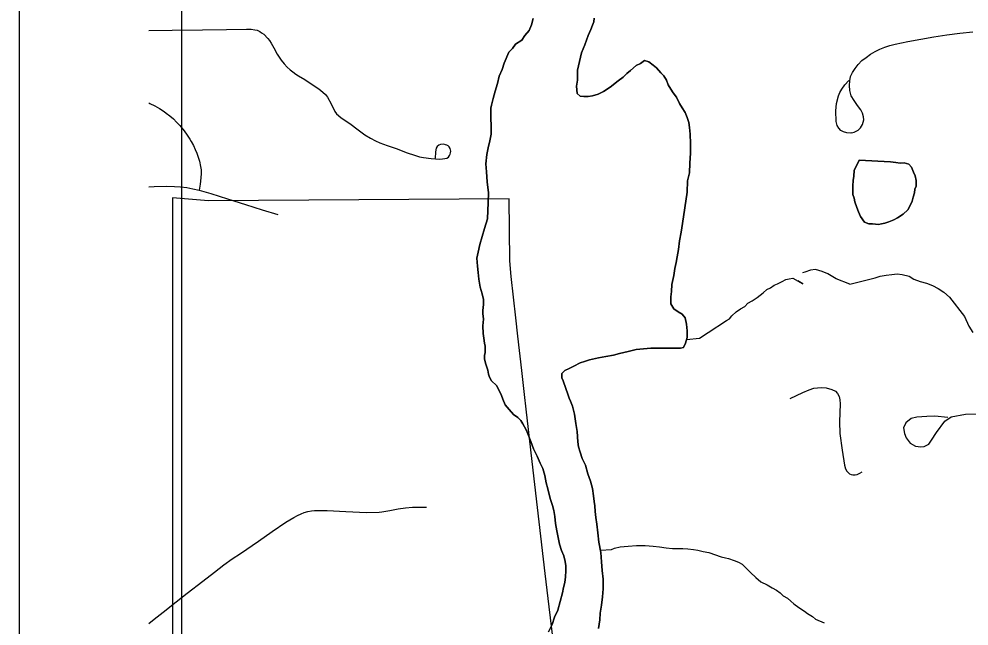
# Model space of a CAD drawing. Extents: x -11.4 to 84.1, y 11.1 to 59.
# Drawn here: x 26.165 to 26.751, y 42.357 to 42.731 of the extents above; entities that cross this region are included whole.
import ezdxf

# ---------------------------------------------------------------- set-up
doc = ezdxf.new("R2010")
doc.units = 0
for name, color, linetype in [('GM_X_City_Street', 7, 'Continuous'), ('GM_X_Corporation', 7, 'Continuous'), ('GM_X_Major_River', 7, 'Continuous'), ('GM_X_Minor_Lake', 7, 'Continuous'), ('GM_X_Minor_River', 7, 'Continuous'), ('GM_X_Township_Road', 7, 'Continuous'), ('SH_Data', 7, 'Continuous')]:
    doc.layers.add(name, color=color, linetype=linetype)

msp = doc.modelspace()

# ---------------------------------------------------------------- linework, layer by layer
at = {"layer": 'GM_X_City_Street'}
for points in [[(26.2454, 42.72429), (26.25965, 42.72445), (26.27839, 42.72477), (26.29335, 42.72502), (26.30568, 42.72523), (26.30846, 42.72508), (26.31064, 42.72481), (26.3121, 42.72447), (26.31375, 42.72379), (26.31489, 42.72295), (26.31622, 42.72204), (26.31883, 42.71947), (26.31978, 42.71817), (26.32079, 42.71654), (26.32235, 42.7136), (26.3245, 42.70978), (26.32692, 42.70607), (26.32872, 42.70371), (26.33062, 42.70166), (26.33243, 42.70004), (26.33414, 42.69881), (26.33607, 42.69746), (26.33769, 42.69626), (26.34149, 42.69403), (26.34613, 42.69096), (26.35011, 42.68839), (26.35271, 42.6862), (26.35425, 42.68474), (26.35564, 42.68316), (26.35778, 42.67911), (26.36009, 42.67436), (26.36102, 42.67296), (26.36223, 42.67184), (26.36393, 42.6705), (26.36922, 42.66685), (26.37436, 42.66291), (26.37862, 42.6599), (26.38207, 42.65795), (26.38508, 42.65625), (26.38774, 42.65504), (26.39243, 42.6533), (26.39786, 42.6514), (26.40474, 42.64888), (26.40928, 42.64727), (26.41222, 42.64639), (26.41483, 42.64583), (26.41946, 42.64528), (26.42481, 42.64496), (26.42656, 42.64503), (26.42797, 42.64524), (26.42909, 42.64558), (26.43012, 42.64621), (26.43088, 42.64716), (26.43128, 42.64792), (26.43146, 42.64874), (26.43155, 42.64984), (26.43147, 42.65062), (26.43116, 42.65153), (26.43054, 42.65246), (26.42999, 42.65305), (26.42917, 42.65356), (26.42838, 42.65384), (26.42727, 42.65407), (26.42523, 42.65391), (26.42418, 42.65355), (26.42319, 42.65277), (26.42262, 42.65178), (26.42233, 42.65064), (26.4221, 42.64916), (26.42198, 42.6456)], [(26.67889, 42.66124), (26.67781, 42.66104), (26.67573, 42.66119), (26.67379, 42.66168), (26.67221, 42.66267), (26.67087, 42.66406), (26.66989, 42.66559), (26.66924, 42.66807), (26.66895, 42.6747), (26.6695, 42.67929), (26.67059, 42.68392), (26.67152, 42.68607), (26.67271, 42.68816), (26.67458, 42.69078), (26.67711, 42.69349)], [(26.2454, 42.67962), (26.24604, 42.67933), (26.24903, 42.67778), (26.25193, 42.67609), (26.25475, 42.67427), (26.25612, 42.67331), (26.25837, 42.67161), (26.2605, 42.66977), (26.26252, 42.6678), (26.26442, 42.66572), (26.26532, 42.66463), (26.26716, 42.66229), (26.26899, 42.65976), (26.27069, 42.65714), (26.27148, 42.65579), (26.27287, 42.65328), (26.27401, 42.65094), (26.275, 42.64853), (26.27586, 42.64607), (26.27657, 42.64357), (26.27728, 42.64033), (26.27753, 42.63833), (26.2776, 42.63598), (26.27745, 42.63331), (26.27696, 42.62954), (26.27631, 42.62583)], [(26.2454, 42.62783), (26.24873, 42.62811), (26.25643, 42.62826), (26.26116, 42.6281), (26.26479, 42.6278), (26.26881, 42.62734), (26.27245, 42.62666), (26.27631, 42.62583)], [(26.27631, 42.62583), (26.28359, 42.62371), (26.29396, 42.62043), (26.30496, 42.61695), (26.31531, 42.61368), (26.32481, 42.61067)], [(26.64086, 42.49721), (26.64862, 42.50074), (26.65267, 42.50247), (26.6554, 42.50347), (26.65763, 42.50379), (26.66035, 42.50388), (26.66316, 42.50363), (26.66654, 42.50276), (26.66885, 42.50164), (26.67012, 42.50029), (26.671, 42.49838), (26.67148, 42.49639), (26.67171, 42.49376), (26.67123, 42.48269), (26.67155, 42.4756), (26.67299, 42.46517), (26.6743, 42.45603), (26.67499, 42.45377), (26.6758, 42.45223), (26.67745, 42.45061), (26.67849, 42.4502), (26.67952, 42.45003), (26.68097, 42.44995), (26.68228, 42.45016), (26.68393, 42.45101), (26.68518, 42.45181)], [(26.2454, 42.35825), (26.24867, 42.36099), (26.25413, 42.36522), (26.26227, 42.37155), (26.26907, 42.37687), (26.27861, 42.38435), (26.28578, 42.38997), (26.29168, 42.39445), (26.2968, 42.39809), (26.30179, 42.40148), (26.31295, 42.40913), (26.32145, 42.41496), (26.32984, 42.42071), (26.33484, 42.42373), (26.33699, 42.42491), (26.33934, 42.42601), (26.34125, 42.4267), (26.34347, 42.42731), (26.34575, 42.42774), (26.34748, 42.42793), (26.3492, 42.42805), (26.35542, 42.42789), (26.36684, 42.42734), (26.37957, 42.42673), (26.38739, 42.42696), (26.38895, 42.42714), (26.39392, 42.4279), (26.39921, 42.42891), (26.40364, 42.42965), (26.408, 42.43005), (26.41184, 42.43014), (26.4166, 42.43004)]]:
    msp.add_lwpolyline(points, dxfattribs=at)
at = {"layer": 'GM_X_Corporation'}
for p, q in [((26.26551, 43.78252), (26.26551, 42.05419)), ((26.25991, 42.62093), (26.25991, 41.86368))]:
    msp.add_line(p, q, dxfattribs=at)
msp.add_lwpolyline([(26.4955, 42.34113), (26.48978, 42.38917), (26.48247, 42.45298), (26.47808, 42.49059), (26.47704, 42.49961), (26.47532, 42.51435), (26.47294, 42.53558), (26.47161, 42.54685), (26.46878, 42.57249), (26.46801, 42.5821), (26.46754, 42.62048), (26.28223, 42.61909), (26.25991, 42.62093)], dxfattribs=at)
at = {"layer": 'GM_X_Major_River'}
for points in [[(26.48243, 42.73163), (26.48133, 42.72782), (26.47983, 42.72438), (26.4772, 42.72132), (26.47533, 42.71827), (26.47154, 42.71596), (26.46967, 42.71328), (26.4674, 42.71098), (26.46443, 42.70411), (26.46332, 42.7003), (26.46145, 42.6961), (26.46036, 42.69153), (26.45887, 42.68695), (26.45777, 42.68238), (26.45667, 42.67818), (26.45631, 42.67628), (26.45633, 42.674), (26.45635, 42.67171), (26.45637, 42.66905), (26.45639, 42.66677), (26.45642, 42.66372), (26.45645, 42.6603), (26.45573, 42.65611), (26.45462, 42.65191), (26.4539, 42.64772), (26.45319, 42.64201), (26.45362, 42.63707), (26.45405, 42.63098), (26.45487, 42.62414), (26.45455, 42.61804), (26.45426, 42.60815), (26.45241, 42.60205), (26.45093, 42.59709), (26.44946, 42.59213), (26.44836, 42.58756), (26.44763, 42.58375), (26.44805, 42.57881), (26.44847, 42.575), (26.44889, 42.57082), (26.44969, 42.56588), (26.45087, 42.5617), (26.45166, 42.55828), (26.45169, 42.55524), (26.45134, 42.55143), (26.45136, 42.54952), (26.45177, 42.5461), (26.45143, 42.54191), (26.45147, 42.53735), (26.45188, 42.53431), (26.45228, 42.53127), (26.45268, 42.52936), (26.4527, 42.52746), (26.45272, 42.52556), (26.45235, 42.52366), (26.45237, 42.52137), (26.45316, 42.51833), (26.45433, 42.51453), (26.45474, 42.51225), (26.45551, 42.51036), (26.45668, 42.50808), (26.45974, 42.50506), (26.46168, 42.50164), (26.46284, 42.49899), (26.46362, 42.49671), (26.46517, 42.4933), (26.46748, 42.49027), (26.47017, 42.48724), (26.47285, 42.48535), (26.47477, 42.48346), (26.47593, 42.48157), (26.47708, 42.47967), (26.47824, 42.4774), (26.47941, 42.47436), (26.48097, 42.47056), (26.48253, 42.46601), (26.48485, 42.46146), (26.48679, 42.45728), (26.48834, 42.45387), (26.48952, 42.44969), (26.49032, 42.44513), (26.4915, 42.44133), (26.49229, 42.43791), (26.49308, 42.43487), (26.49425, 42.43108), (26.49504, 42.42804), (26.49583, 42.42424), (26.49625, 42.42005), (26.49705, 42.41549), (26.49785, 42.41131)], [(26.49785, 42.41131), (26.49705, 42.41549), (26.49625, 42.42005), (26.49583, 42.42424), (26.49504, 42.42804), (26.49425, 42.43108), (26.49308, 42.43487), (26.49229, 42.43791), (26.4915, 42.44133), (26.49032, 42.44513), (26.48952, 42.44969), (26.48834, 42.45387), (26.48679, 42.45728), (26.48485, 42.46146), (26.48253, 42.46601), (26.48097, 42.47056), (26.47941, 42.47436), (26.47824, 42.4774), (26.47708, 42.47967), (26.47593, 42.48157), (26.47477, 42.48346), (26.47285, 42.48535), (26.47017, 42.48724), (26.46748, 42.49027), (26.46517, 42.4933), (26.46362, 42.49671), (26.46284, 42.49899), (26.46168, 42.50164), (26.45974, 42.50506), (26.45668, 42.50808), (26.45551, 42.51036), (26.45474, 42.51225), (26.45433, 42.51453), (26.45316, 42.51833), (26.45237, 42.52137), (26.45235, 42.52366), (26.45272, 42.52556), (26.4527, 42.52746), (26.45268, 42.52936), (26.45228, 42.53127), (26.45188, 42.53431), (26.45147, 42.53735), (26.45143, 42.54191), (26.45177, 42.5461), (26.45136, 42.54952), (26.45134, 42.55143), (26.45169, 42.55524), (26.45166, 42.55828), (26.45087, 42.5617), (26.44969, 42.56588), (26.44889, 42.57082), (26.44847, 42.575), (26.44805, 42.57881), (26.44763, 42.58375), (26.44836, 42.58756), (26.44946, 42.59213), (26.45093, 42.59709), (26.45241, 42.60205), (26.45426, 42.60815), (26.45455, 42.61804), (26.45487, 42.62414), (26.45405, 42.63098), (26.45362, 42.63707), (26.45319, 42.64201), (26.4539, 42.64772), (26.45462, 42.65191), (26.45573, 42.65611), (26.45645, 42.6603), (26.45642, 42.66372), (26.45639, 42.66677), (26.45637, 42.66905), (26.45635, 42.67171), (26.45633, 42.674), (26.45631, 42.67628), (26.45667, 42.67818), (26.45777, 42.68238), (26.45887, 42.68695), (26.46036, 42.69153), (26.46145, 42.6961), (26.46332, 42.7003), (26.46443, 42.70411), (26.4674, 42.71098), (26.46967, 42.71328), (26.47154, 42.71596), (26.47533, 42.71827), (26.4772, 42.72132), (26.47983, 42.72438), (26.48133, 42.72782), (26.48243, 42.73163)], [(26.54015, 42.69776), (26.5379, 42.69546), (26.53487, 42.69316), (26.52996, 42.68932), (26.5258, 42.68663), (26.5224, 42.68509), (26.51898, 42.68392), (26.51633, 42.68352), (26.51366, 42.68351), (26.51138, 42.68387), (26.50946, 42.68538), (26.50904, 42.68995), (26.50977, 42.69376), (26.50974, 42.6968), (26.50971, 42.69984), (26.51228, 42.71052), (26.51414, 42.71548), (26.51637, 42.7212), (26.51786, 42.72502), (26.51897, 42.72769), (26.51972, 42.72959), (26.52008, 42.73188)], [(26.52008, 42.73188), (26.51972, 42.72959), (26.51897, 42.72769), (26.51786, 42.72502), (26.51637, 42.7212), (26.51414, 42.71548), (26.51228, 42.71052), (26.50971, 42.69984), (26.50974, 42.6968), (26.50977, 42.69376), (26.50904, 42.68995), (26.50946, 42.68538), (26.51138, 42.68387), (26.51366, 42.68351), (26.51633, 42.68352), (26.51898, 42.68392), (26.5224, 42.68509), (26.5258, 42.68663), (26.52996, 42.68932), (26.53487, 42.69316), (26.5379, 42.69546), (26.54015, 42.69776)], [(26.52518, 42.37458), (26.52551, 42.37953), (26.52546, 42.38562), (26.52503, 42.39094), (26.5246, 42.39627), (26.52417, 42.40197), (26.52297, 42.40843), (26.52216, 42.41413), (26.52173, 42.41946), (26.52094, 42.42364), (26.52052, 42.42744), (26.52049, 42.43087), (26.52009, 42.43353), (26.51968, 42.43695), (26.51887, 42.44151), (26.51769, 42.44607), (26.51613, 42.45063), (26.51456, 42.45595), (26.51262, 42.46012), (26.51145, 42.46392), (26.51028, 42.46733), (26.50987, 42.47038), (26.50943, 42.47684), (26.50863, 42.48178), (26.50782, 42.48749), (26.50663, 42.49243), (26.50546, 42.49546), (26.50468, 42.49736), (26.50391, 42.49926), (26.50079, 42.50799), (26.50001, 42.50989), (26.49998, 42.51255), (26.50187, 42.51447), (26.50452, 42.51563), (26.50755, 42.51717), (26.51133, 42.51909), (26.51399, 42.51987), (26.51702, 42.52104), (26.52272, 42.52221), (26.52727, 42.52301), (26.53183, 42.5238), (26.53562, 42.52496), (26.54093, 42.52614), (26.54586, 42.52731), (26.55043, 42.52773), (26.55498, 42.52813), (26.55955, 42.52817), (26.56373, 42.52819), (26.56639, 42.52821), (26.56905, 42.52823), (26.57096, 42.52824), (26.57324, 42.52826), (26.57513, 42.52865), (26.57625, 42.53132), (26.57736, 42.53475), (26.57733, 42.53894), (26.5769, 42.54312), (26.57611, 42.54692), (26.57419, 42.54919), (26.57189, 42.5507), (26.56922, 42.55258), (26.56729, 42.55562), (26.56725, 42.5598), (26.5676, 42.56323), (26.56794, 42.56742), (26.56903, 42.57313), (26.56975, 42.57732), (26.57048, 42.58113), (26.57121, 42.58456), (26.57193, 42.58913), (26.57264, 42.59447), (26.57374, 42.5998), (26.57445, 42.60513), (26.57732, 42.62456), (26.57764, 42.63141), (26.57873, 42.63637), (26.57906, 42.64246), (26.57938, 42.64855), (26.57933, 42.65464), (26.57928, 42.66034), (26.57886, 42.66453), (26.57845, 42.66757), (26.57728, 42.67061), (26.57612, 42.67364), (26.57419, 42.67667), (26.57264, 42.67933), (26.57071, 42.68312), (26.56878, 42.68577), (26.56724, 42.68805), (26.5657, 42.6907), (26.56453, 42.69374), (26.56298, 42.69639), (26.56107, 42.69828), (26.55838, 42.70131), (26.55646, 42.70282), (26.55378, 42.70508), (26.55111, 42.70582), (26.54847, 42.70391), (26.54582, 42.70275), (26.54242, 42.69968), (26.54015, 42.69776)], [(26.54015, 42.69776), (26.54242, 42.69968), (26.54582, 42.70275), (26.54847, 42.70391), (26.55111, 42.70582), (26.55378, 42.70508), (26.55646, 42.70282), (26.55838, 42.70131), (26.56107, 42.69828), (26.56298, 42.69639), (26.56453, 42.69374), (26.5657, 42.6907), (26.56724, 42.68805), (26.56878, 42.68577), (26.57071, 42.68312), (26.57264, 42.67933), (26.57419, 42.67667), (26.57612, 42.67364), (26.57728, 42.67061), (26.57845, 42.66757), (26.57886, 42.66453), (26.57928, 42.66034), (26.57933, 42.65464), (26.57938, 42.64855), (26.57906, 42.64246), (26.57873, 42.63637), (26.57764, 42.63141), (26.57732, 42.62456), (26.57445, 42.60513), (26.57374, 42.5998), (26.57264, 42.59447), (26.57193, 42.58913), (26.57121, 42.58456), (26.57048, 42.58113), (26.56975, 42.57732), (26.56903, 42.57313), (26.56794, 42.56742), (26.5676, 42.56323), (26.56725, 42.5598), (26.56729, 42.55562), (26.56922, 42.55258), (26.57189, 42.5507), (26.57419, 42.54919), (26.57611, 42.54692), (26.5769, 42.54312), (26.57733, 42.53894), (26.57736, 42.53475), (26.57625, 42.53132), (26.57513, 42.52865), (26.57324, 42.52826), (26.57096, 42.52824), (26.56905, 42.52823), (26.56639, 42.52821), (26.56373, 42.52819), (26.55955, 42.52817), (26.55498, 42.52813), (26.55043, 42.52773), (26.54586, 42.52731), (26.54093, 42.52614), (26.53562, 42.52496), (26.53183, 42.5238), (26.52727, 42.52301), (26.52272, 42.52221), (26.51702, 42.52104), (26.51399, 42.51987), (26.51133, 42.51909), (26.50755, 42.51717), (26.50452, 42.51563), (26.50187, 42.51447), (26.49998, 42.51255), (26.50001, 42.50989), (26.50079, 42.50799), (26.50391, 42.49926), (26.50468, 42.49736), (26.50546, 42.49546), (26.50663, 42.49243), (26.50782, 42.48749), (26.50863, 42.48178), (26.50943, 42.47684), (26.50987, 42.47038), (26.51028, 42.46733), (26.51145, 42.46392), (26.51262, 42.46012), (26.51456, 42.45595), (26.51613, 42.45063), (26.51769, 42.44607), (26.51887, 42.44151), (26.51968, 42.43695), (26.52009, 42.43353), (26.52049, 42.43087), (26.52052, 42.42744), (26.52094, 42.42364), (26.52173, 42.41946), (26.52216, 42.41413), (26.52297, 42.40843), (26.52417, 42.40197), (26.5246, 42.39627), (26.52503, 42.39094), (26.52546, 42.38562), (26.52551, 42.37953), (26.52518, 42.37458)], [(26.49785, 42.41131), (26.49865, 42.40713), (26.49983, 42.40333), (26.50138, 42.39992), (26.50217, 42.3965), (26.50257, 42.39384), (26.5026, 42.39079), (26.50225, 42.38699), (26.5019, 42.38356), (26.50117, 42.38051), (26.50044, 42.37708), (26.49749, 42.36641), (26.49563, 42.36221), (26.49415, 42.35763), (26.49191, 42.35305)], [(26.49191, 42.35305), (26.49415, 42.35763), (26.49563, 42.36221), (26.49749, 42.36641), (26.50044, 42.37708), (26.50117, 42.38051), (26.5019, 42.38356), (26.50225, 42.38699), (26.5026, 42.39079), (26.50257, 42.39384), (26.50217, 42.3965), (26.50138, 42.39992), (26.49983, 42.40333), (26.49865, 42.40713), (26.49785, 42.41131)], [(26.52269, 42.35515), (26.52305, 42.35782), (26.5234, 42.36049), (26.52375, 42.36467), (26.52446, 42.36963), (26.52518, 42.37458)], [(26.52518, 42.37458), (26.52446, 42.36963), (26.52375, 42.36467), (26.5234, 42.36049), (26.52305, 42.35782), (26.52269, 42.35515)]]:
    msp.add_lwpolyline(points, dxfattribs=at)
at = {"layer": 'GM_X_Minor_Lake'}
for points in [[(26.68336, 42.64437), (26.6804, 42.63786), (26.68007, 42.63443), (26.67974, 42.63177), (26.67942, 42.62834), (26.67946, 42.62568), (26.67951, 42.62302), (26.68031, 42.62075), (26.68072, 42.61847), (26.68192, 42.61507), (26.68311, 42.61243), (26.68429, 42.60941), (26.68663, 42.60602), (26.68931, 42.60493), (26.69159, 42.60496), (26.69539, 42.60465), (26.69728, 42.60506), (26.69918, 42.60547), (26.70182, 42.60627), (26.70484, 42.60746)], [(26.68336, 42.64437), (26.70272, 42.64317), (26.70614, 42.64284), (26.7088, 42.64251), (26.71108, 42.64255), (26.71413, 42.64184), (26.71568, 42.63996), (26.71688, 42.63694), (26.71805, 42.63468), (26.71848, 42.63164), (26.71854, 42.62822), (26.71781, 42.62631), (26.71747, 42.62402), (26.71676, 42.62135), (26.71604, 42.61906), (26.71494, 42.61638), (26.71347, 42.61369), (26.71047, 42.61098), (26.7071, 42.60864), (26.70484, 42.60746), (26.70182, 42.60627), (26.69918, 42.60547), (26.69728, 42.60506), (26.69539, 42.60465), (26.69159, 42.60496), (26.68931, 42.60493), (26.68663, 42.60602), (26.68429, 42.60941), (26.68311, 42.61243), (26.68192, 42.61507), (26.68072, 42.61847), (26.68031, 42.62075), (26.67951, 42.62302), (26.67946, 42.62568), (26.67942, 42.62834), (26.67974, 42.63177), (26.68007, 42.63443), (26.6804, 42.63786), (26.68336, 42.64437)], [(26.70484, 42.60746), (26.7071, 42.60864), (26.71047, 42.61098), (26.71347, 42.61369), (26.71494, 42.61638), (26.71604, 42.61906), (26.71676, 42.62135), (26.71747, 42.62402), (26.71781, 42.62631), (26.71854, 42.62822), (26.71848, 42.63164), (26.71805, 42.63468), (26.71688, 42.63694), (26.71568, 42.63996), (26.71413, 42.64184), (26.71108, 42.64255), (26.7088, 42.64251), (26.70614, 42.64284), (26.70272, 42.64317), (26.68336, 42.64437)]]:
    msp.add_lwpolyline(points, dxfattribs=at)
at = {"layer": 'GM_X_Minor_River'}
for points in [[(26.67773, 42.56778), (26.66934, 42.57101), (26.66403, 42.57403), (26.66061, 42.57555), (26.65644, 42.57668), (26.65342, 42.57629), (26.65001, 42.57515), (26.64847, 42.57468)], [(26.57695, 42.53347), (26.58497, 42.53442), (26.59026, 42.53788), (26.60161, 42.54519), (26.6035, 42.54634), (26.605, 42.54825), (26.60764, 42.55055), (26.61029, 42.55247), (26.61293, 42.55401), (26.61482, 42.55593), (26.61747, 42.55747), (26.62049, 42.55939), (26.62238, 42.56093), (26.62427, 42.56246), (26.62653, 42.56438), (26.6288, 42.56553), (26.63107, 42.56707), (26.63297, 42.56784), (26.63599, 42.56939), (26.63826, 42.57054), (26.64016, 42.57094), (26.64244, 42.57133), (26.64244, 42.57133), (26.64867, 42.56788), (26.6455, 42.56983)], [(26.67773, 42.56778), (26.69329, 42.57153), (26.69631, 42.57272), (26.7001, 42.57317), (26.70351, 42.5736), (26.70692, 42.57404), (26.70997, 42.57371), (26.71416, 42.57263), (26.71723, 42.57078), (26.72105, 42.56933), (26.72487, 42.56825), (26.72869, 42.56679), (26.73214, 42.56495), (26.7356, 42.56272), (26.73907, 42.55974), (26.74839, 42.54772), (26.75115, 42.54169), (26.75349, 42.53792)], [(26.52387, 42.40359), (26.53062, 42.40392), (26.53252, 42.40469), (26.53593, 42.40547), (26.54087, 42.40589), (26.54619, 42.4063), (26.55151, 42.40634), (26.55646, 42.40599), (26.56027, 42.40563), (26.56446, 42.4049), (26.56826, 42.40454), (26.57092, 42.40456), (26.57473, 42.40459), (26.57777, 42.40423), (26.5812, 42.40387), (26.58386, 42.4035), (26.58729, 42.40277), (26.59072, 42.40203), (26.59835, 42.39942), (26.60102, 42.39867), (26.60292, 42.3983), (26.60636, 42.39718), (26.60903, 42.39606), (26.61132, 42.39493), (26.61362, 42.39267), (26.61631, 42.38964), (26.61976, 42.38662), (26.62283, 42.38397), (26.62665, 42.38209), (26.6297, 42.38021), (26.63238, 42.37871), (26.63467, 42.3772), (26.63659, 42.37531), (26.63927, 42.37381), (26.64119, 42.37192), (26.6431, 42.37041), (26.64616, 42.36814), (26.64961, 42.36588), (26.65152, 42.36437), (26.65458, 42.36249), (26.6565, 42.36098), (26.66186, 42.35858)]]:
    msp.add_lwpolyline(points, dxfattribs=at)
at = {"layer": 'GM_X_Township_Road'}
for points in [[(26.67889, 42.66124), (26.68039, 42.66159), (26.68285, 42.66281), (26.68435, 42.66431), (26.68544, 42.66635), (26.68625, 42.66908), (26.68612, 42.67112), (26.68557, 42.6733), (26.68448, 42.67534), (26.68244, 42.67807), (26.68028, 42.68108), (26.67859, 42.68395), (26.67775, 42.68736), (26.6775, 42.69038), (26.67765, 42.6933), (26.67815, 42.69587), (26.67929, 42.6983), (26.68092, 42.70077), (26.6829, 42.70324), (26.68509, 42.7057), (26.68769, 42.70775), (26.6904, 42.70961), (26.69329, 42.71128), (26.69623, 42.71273), (26.69931, 42.71399), (26.70243, 42.71503), (26.70556, 42.71582), (26.71352, 42.71747), (26.72149, 42.71898), (26.72944, 42.72034), (26.73745, 42.72156), (26.74551, 42.72266), (26.75356, 42.7236)], [(26.73808, 42.48541), (26.72999, 42.48614), (26.72514, 42.48592), (26.7189, 42.48553), (26.71543, 42.48469), (26.71219, 42.48218), (26.71075, 42.47894), (26.71138, 42.47543), (26.7124, 42.47278), (26.71486, 42.46959), (26.71812, 42.46771), (26.7215, 42.46732), (26.72359, 42.46758), (26.72644, 42.46901), (26.72813, 42.47135), (26.73107, 42.47606), (26.73629, 42.48308), (26.7401, 42.48579), (26.74891, 42.48748), (26.75658, 42.48774)]]:
    msp.add_lwpolyline(points, dxfattribs=at)
at = {"layer": 'SH_Data'}
msp.add_line((26.16529, 47.54828), (26.16529, 40.54828), dxfattribs=at)

doc.saveas('drawing.dxf')
